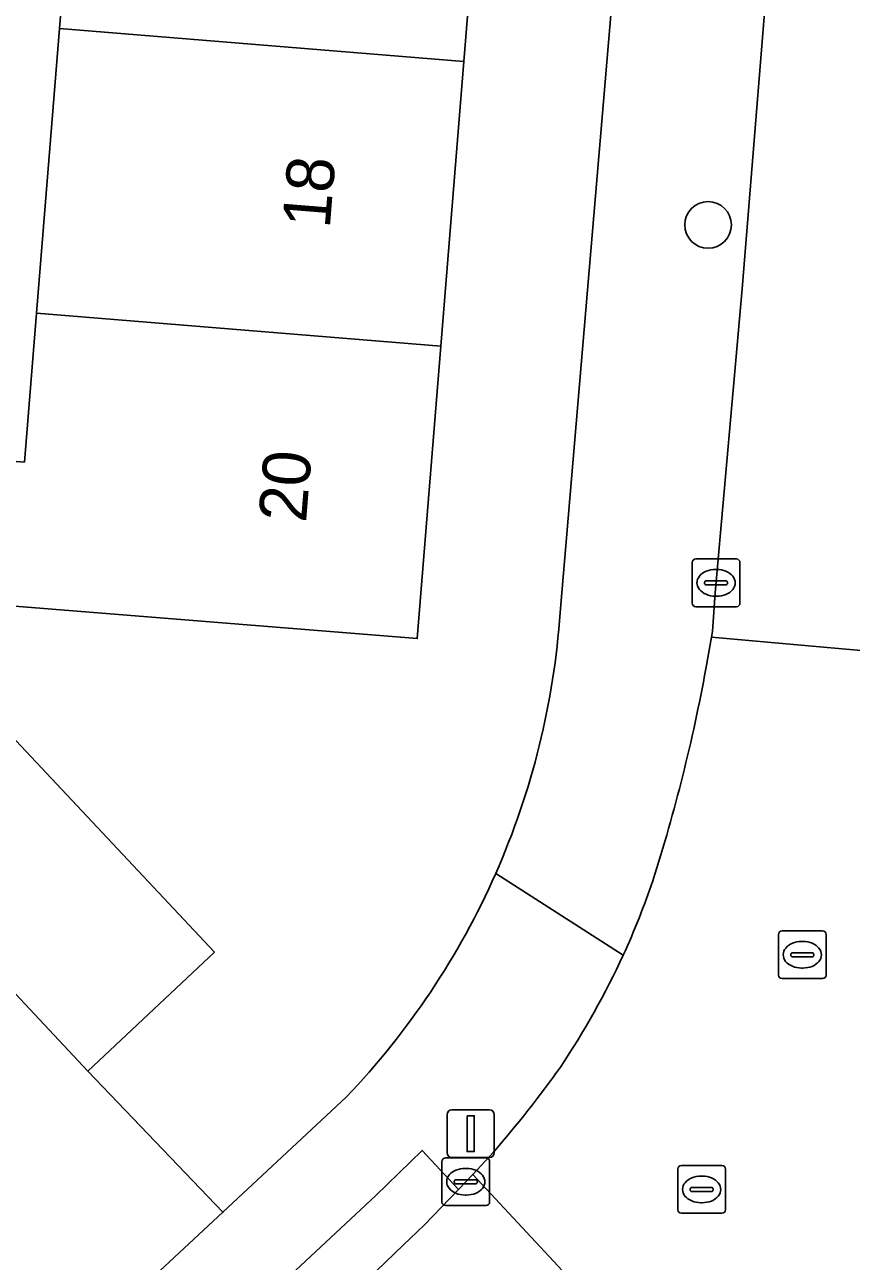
# Model space of a CAD drawing. Extents: x 159960 to 160866, y 382700 to 383354.
# Drawn here: x 160427.98 to 160445.31, y 383139.64 to 383165.57 of the extents above; entities that cross this region are included whole.
import ezdxf

# ---------------------------------------------------------------- set-up
doc = ezdxf.new("R2010")
doc.units = 0
for name, color, linetype in [('IMGEO_Boom', 7, 'Continuous'), ('IMGEO_Erf', 7, 'Continuous'), ('IMGEO_Kolk', 7, 'Continuous'), ('IMGEO_Lichtmast', 7, 'Continuous'), ('IMGEO_Pand', 7, 'Continuous'), ('IMGEO_Pand_nummerreeks', 7, 'Continuous'), ('IMGEO_Rijbaan_lokaal_open', 7, 'Continuous'), ('IMGEO_Rioolput', 7, 'Continuous'), ('IMGEO_Voetpad_open', 7, 'Continuous')]:
    doc.layers.add(name, color=color, linetype=linetype)

msp = doc.modelspace()

# ---------------------------------------------------------------- linework, layer by layer
at = {"layer": 'IMGEO_Boom'}
msp.add_circle((160442.308, 383161.376), 0.489, dxfattribs=at)
at = {"layer": 'IMGEO_Erf'}
for points in [[(160439.206, 383153.248), (160444.36, 383214.015), (160445.309, 383224.622)], [(160437.669, 383170.776), (160437.186, 383164.805), (160436.703, 383158.835), (160436.207, 383152.697), (160424.806, 383153.618), (160425.05, 383156.637), (160427.971, 383156.401), (160428.224, 383159.523), (160428.707, 383165.493), (160429.17, 383171.217)], [(160419.282, 383166.258), (160419.2, 383165.248), (160418.797, 383160.264), (160413.481, 383160.694), (160425.131, 383148.07), (160427.787, 383150.562), (160431.955, 383146.118), (160429.299, 383143.626), (160432.132, 383140.666), (160434.718, 383143.083)]]:
    msp.add_lwpolyline(points, dxfattribs=at)
for centre, radius, start, end in [((160422.903, 383154.368), 16.341, 336.1931, 356.0695), ((160422.918, 383154.368), 16.328, 316.2782, 336.1727)]:
    msp.add_arc(centre, radius, start, end, dxfattribs=at)
at = {"layer": 'IMGEO_Kolk'}
for p, q in [((160442.051, 383154.368), (160442.903, 383154.368)), ((160441.976, 383153.442), (160441.976, 383154.294)), ((160442.464, 383154.148), (160442.489, 383154.148)), ((160442.977, 383154.294), (160442.977, 383153.442)), ((160442.235, 383153.862), (160442.235, 383153.874)), ((160442.278, 383153.911), (160442.676, 383153.911)), ((160442.719, 383153.874), (160442.719, 383153.862)), ((160442.673, 383153.825), (160442.275, 383153.825)), ((160442.487, 383153.588), (160442.462, 383153.588)), ((160442.903, 383153.368), (160442.051, 383153.368)), ((160436.726, 383140.88), (160436.726, 383141.732)), ((160436.801, 383141.806), (160437.653, 383141.806)), ((160437.727, 383141.732), (160437.727, 383140.88)), ((160437.214, 383141.586), (160437.239, 383141.586)), ((160436.985, 383141.3), (160436.985, 383141.312)), ((160437.423, 383141.263), (160437.025, 383141.263)), ((160437.028, 383141.349), (160437.426, 383141.349)), ((160437.469, 383141.312), (160437.469, 383141.3)), ((160437.237, 383141.026), (160437.212, 383141.026)), ((160437.653, 383140.806), (160436.801, 383140.806))]:
    msp.add_line(p, q, dxfattribs=at)
for points in [[(160442.051, 383154.368), (160442.903, 383154.368)], [(160441.976, 383153.442), (160441.976, 383154.294)], [(160442.977, 383154.294), (160442.977, 383153.442)], [(160442.903, 383153.368), (160442.051, 383153.368)], [(160436.726, 383140.88), (160436.726, 383141.732)], [(160436.801, 383141.806), (160437.653, 383141.806)], [(160437.727, 383141.732), (160437.727, 383140.88)], [(160437.653, 383140.806), (160436.801, 383140.806)]]:
    msp.add_lwpolyline(points, dxfattribs=at)
for centre, radius, start, end in [((160442.053, 383154.292), 0.0765, 91.552, 178.448), ((160442.053, 383154.292), 0.0765, 91.552, 178.448), ((160442.901, 383154.292), 0.0765, 1.552, 88.448), ((160442.901, 383154.292), 0.0765, 1.552, 88.448), ((160442.275, 383153.871), 0.0403, 85.8775, 175.7526), ((160442.272, 383153.861), 0.0366, 178.938, 274.7102), ((160442.676, 383153.868), 0.043, 264.8664, 352.4533), ((160442.68, 383153.873), 0.0386, 1.7309, 96.639), ((160442.053, 383153.444), 0.0765, 181.552, 268.448), ((160442.053, 383153.444), 0.0765, 181.552, 268.448), ((160442.901, 383153.444), 0.0765, 271.552, 358.448), ((160442.901, 383153.444), 0.0765, 271.552, 358.448), ((160436.803, 383141.73), 0.0765, 91.552, 178.448), ((160436.803, 383141.73), 0.0765, 91.552, 178.448), ((160437.651, 383141.73), 0.0765, 1.552, 88.448), ((160437.651, 383141.73), 0.0765, 1.552, 88.448), ((160437.025, 383141.309), 0.0403, 85.8775, 175.7526), ((160437.022, 383141.299), 0.0366, 178.938, 274.7102), ((160437.426, 383141.306), 0.043, 264.8664, 352.4533), ((160437.43, 383141.311), 0.0386, 1.7309, 96.639), ((160436.803, 383140.882), 0.0765, 181.552, 268.448), ((160436.803, 383140.882), 0.0765, 181.552, 268.448), ((160437.651, 383140.882), 0.0765, 271.552, 358.448), ((160437.651, 383140.882), 0.0765, 271.552, 358.448)]:
    msp.add_arc(centre, radius, start, end, dxfattribs=at)
for centre, major_axis, ratio, start_param, end_param in [((160442.463, 383153.868), (-0.387, 0.002), 0.722429, 4.712389, 7.853982), ((160442.488, 383153.868), (-0.39, 0.002), 0.717154, 1.570796, 4.712389), ((160437.213, 383141.306), (-0.387, 0.002), 0.722429, 4.712389, 7.853982), ((160437.238, 383141.306), (-0.39, 0.002), 0.717154, 1.570796, 4.712389)]:
    msp.add_ellipse(centre, major_axis=major_axis, ratio=ratio, start_param=start_param, end_param=end_param, dxfattribs=at)
at = {"layer": 'IMGEO_Lichtmast'}
for p, q in [((160436.834, 383141.915), (160436.834, 383142.715)), ((160436.834, 383142.715), (160436.834, 383141.915)), ((160436.934, 383142.815), (160437.724, 383142.815)), ((160437.724, 383142.815), (160436.934, 383142.815)), ((160437.824, 383142.715), (160437.824, 383141.915)), ((160437.824, 383141.915), (160437.824, 383142.715)), ((160437.724, 383141.815), (160436.934, 383141.815)), ((160436.934, 383141.815), (160437.724, 383141.815))]:
    msp.add_line(p, q, dxfattribs=at)
msp.add_lwpolyline([(160437.254, 383142.69), (160437.404, 383142.69), (160437.404, 383141.94), (160437.254, 383141.94), (160437.254, 383142.69)], dxfattribs=at)
for centre, start, end in [((160436.934, 383142.715), 90, 180), ((160436.934, 383142.715), 90, 180), ((160437.724, 383142.715), 0, 90), ((160437.724, 383142.715), 360, 90), ((160436.934, 383141.915), 180, 270), ((160436.934, 383141.915), 180, 270), ((160437.724, 383141.915), 270, 0), ((160437.724, 383141.915), 270, 0)]:
    msp.add_arc(centre, 0.1, start, end, dxfattribs=at)
at = {"layer": 'IMGEO_Pand'}
for points in [[(160437.669, 383170.776), (160436.749, 383170.851), (160429.19, 383171.463), (160429.17, 383171.217), (160428.707, 383165.493), (160437.186, 383164.805)], [(160436.703, 383158.835), (160437.186, 383164.805), (160428.707, 383165.493), (160428.224, 383159.523)], [(160436.703, 383158.835), (160428.224, 383159.523), (160427.971, 383156.401), (160425.05, 383156.637), (160424.806, 383153.618), (160436.207, 383152.697)], [(160429.299, 383143.626), (160431.955, 383146.118), (160427.787, 383150.562), (160425.131, 383148.07)]]:
    msp.add_lwpolyline(points, close=True, dxfattribs=at)
at = {"layer": 'IMGEO_Rijbaan_lokaal_open'}
for points in [[(160451.918, 383198.823), (160446.213, 383199.341), (160446.195, 383199.097), (160445.681, 383192.81), (160445.421, 383189.575), (160444.785, 383181.786), (160443.691, 383168.249), (160443.021, 383160.036), (160442.458, 383153.658), (160442.403, 383152.848), (160442.381, 383152.727), (160447.393, 383152.284), (160447.529, 383154.13), (160448.497, 383166.062), (160449.383, 383176.704), (160450.241, 383187.078), (160450.507, 383190.026)], [(160447.197, 383149.647), (160447.393, 383152.284), (160442.381, 383152.727), (160442.263, 383152.066)], [(160437.808, 383141.925), (160437.373, 383141.46), (160442.08, 383136.403), (160442.741, 383136.945), (160444.581, 383138.553)]]:
    msp.add_lwpolyline(points, dxfattribs=at)
for points in [[(160413.481, 383160.694), (160407.437, 383161.226), (160404.854, 383161.455), (160404.604, 383157.95), (160407.342, 383157.686), (160410.05, 383154.805), (160411.021, 383153.772), (160427.441, 383136.302), (160432.132, 383140.666), (160429.299, 383143.626), (160425.131, 383148.07)], [(160442.08, 383136.403), (160437.373, 383141.46), (160437.072, 383141.146), (160436.351, 383140.395), (160435.911, 383139.976), (160434.043, 383138.169), (160431.627, 383135.856), (160429.452, 383133.817), (160425.913, 383130.514), (160422.238, 383127.069), (160413.431, 383118.809), (160418.003, 383113.983), (160419.506, 383115.389), (160420.163, 383116.003), (160425.258, 383120.825), (160432.136, 383127.334), (160437.247, 383132.126), (160438.331, 383133.131), (160441.56, 383135.977)]]:
    msp.add_lwpolyline(points, close=True, dxfattribs=at)
for centre, radius, start, end in [((160406.478, 383158.649), 36.385, 342.3515, 349.5761), ((160425.234, 383153.064), 16.823, 335.4001, 341.1114), ((160425.361, 383153.03), 16.693, 326.0657, 335.3254), ((160418.738, 383158.349), 25.168, 319.2623, 324.4346)]:
    msp.add_arc(centre, radius, start, end, dxfattribs=at)
at = {"layer": 'IMGEO_Rioolput'}
for p, q in [((160443.859, 383146.567), (160444.711, 383146.567)), ((160443.784, 383145.641), (160443.784, 383146.493)), ((160444.272, 383146.347), (160444.297, 383146.347)), ((160444.785, 383146.493), (160444.785, 383145.641)), ((160444.043, 383146.061), (160444.043, 383146.073)), ((160444.086, 383146.11), (160444.484, 383146.11)), ((160444.527, 383146.073), (160444.527, 383146.061)), ((160444.481, 383146.024), (160444.083, 383146.024)), ((160444.295, 383145.787), (160444.27, 383145.787)), ((160444.711, 383145.567), (160443.859, 383145.567)), ((160441.748, 383141.645), (160442.6, 383141.645)), ((160441.673, 383140.719), (160441.673, 383141.571)), ((160442.161, 383141.425), (160442.186, 383141.425)), ((160442.674, 383141.571), (160442.674, 383140.719)), ((160441.932, 383141.139), (160441.932, 383141.151)), ((160441.975, 383141.188), (160442.373, 383141.188)), ((160442.416, 383141.151), (160442.416, 383141.139)), ((160442.37, 383141.102), (160441.972, 383141.102)), ((160442.184, 383140.865), (160442.159, 383140.865)), ((160442.6, 383140.645), (160441.748, 383140.645))]:
    msp.add_line(p, q, dxfattribs=at)
for points in [[(160443.859, 383146.567), (160444.711, 383146.567)], [(160443.784, 383145.641), (160443.784, 383146.493)], [(160444.785, 383146.493), (160444.785, 383145.641)], [(160444.711, 383145.567), (160443.859, 383145.567)], [(160441.748, 383141.645), (160442.6, 383141.645)], [(160441.673, 383140.719), (160441.673, 383141.571)], [(160442.674, 383141.571), (160442.674, 383140.719)], [(160442.6, 383140.645), (160441.748, 383140.645)]]:
    msp.add_lwpolyline(points, dxfattribs=at)
for centre, radius, start, end in [((160443.861, 383146.491), 0.0765, 91.552, 178.448), ((160443.861, 383146.491), 0.0765, 91.552, 178.448), ((160444.709, 383146.491), 0.0765, 1.552, 88.448), ((160444.709, 383146.491), 0.0765, 1.552, 88.448), ((160444.083, 383146.07), 0.0403, 85.8775, 175.7526), ((160444.08, 383146.06), 0.0366, 178.938, 274.7102), ((160444.484, 383146.067), 0.043, 264.8664, 352.4533), ((160444.488, 383146.072), 0.0386, 1.7309, 96.639), ((160443.861, 383145.643), 0.0765, 181.552, 268.448), ((160443.861, 383145.643), 0.0765, 181.552, 268.448), ((160444.709, 383145.643), 0.0765, 271.552, 358.448), ((160444.709, 383145.643), 0.0765, 271.552, 358.448), ((160441.75, 383141.569), 0.0765, 91.552, 178.448), ((160441.75, 383141.569), 0.0765, 91.552, 178.448), ((160442.598, 383141.569), 0.0765, 1.552, 88.448), ((160442.598, 383141.569), 0.0765, 1.552, 88.448), ((160441.972, 383141.148), 0.0403, 85.8775, 175.7526), ((160441.969, 383141.138), 0.0366, 178.938, 274.7102), ((160442.373, 383141.145), 0.043, 264.8664, 352.4533), ((160442.377, 383141.15), 0.0386, 1.7309, 96.639), ((160441.75, 383140.721), 0.0765, 181.552, 268.448), ((160441.75, 383140.721), 0.0765, 181.552, 268.448), ((160442.598, 383140.721), 0.0765, 271.552, 358.448), ((160442.598, 383140.721), 0.0765, 271.552, 358.448)]:
    msp.add_arc(centre, radius, start, end, dxfattribs=at)
for centre, major_axis, ratio, start_param, end_param in [((160444.271, 383146.067), (-0.387, 0.002), 0.722429, 4.712389, 7.853982), ((160444.296, 383146.067), (-0.39, 0.002), 0.717154, 1.570796, 4.712389), ((160442.16, 383141.145), (-0.387, 0.002), 0.722429, 4.712389, 7.853982), ((160442.185, 383141.145), (-0.39, 0.002), 0.717154, 1.570796, 4.712389)]:
    msp.add_ellipse(centre, major_axis=major_axis, ratio=ratio, start_param=start_param, end_param=end_param, dxfattribs=at)
at = {"layer": 'IMGEO_Voetpad_open'}
for points in [[(160451.725, 383206.868), (160451.909, 383208.902), (160452.046, 383210.622), (160452.266, 383213.376), (160448.479, 383213.682), (160444.36, 383214.015), (160439.206, 383153.248)], [(160442.263, 383152.066), (160442.381, 383152.727), (160442.403, 383152.848), (160442.458, 383153.658), (160443.021, 383160.036), (160443.691, 383168.249), (160444.785, 383181.786), (160445.421, 383189.575), (160445.681, 383192.81)], [(160440.53, 383146.061), (160437.854, 383147.772)], [(160437.854, 383147.772), (160440.53, 383146.061)], [(160434.718, 383143.083), (160432.132, 383140.666), (160427.441, 383136.302), (160423.666, 383132.79), (160369.879, 383082.077), (160366.117, 383078.629), (160362.229, 383074.94), (160358.346, 383071.384), (160360.462, 383069.126), (160361.545, 383070.036), (160363.349, 383071.742), (160362.543, 383072.636), (160366.151, 383075.937), (160368.547, 383078.218), (160369.356, 383077.35), (160373.431, 383081.176), (160375.599, 383083.221), (160387.865, 383094.781), (160393.269, 383099.855), (160397.4, 383103.731), (160405.8, 383111.613), (160411.292, 383116.793)], [(160411.292, 383116.793), (160413.431, 383118.809), (160422.238, 383127.069), (160425.913, 383130.514), (160429.452, 383133.817), (160428.602, 383134.687), (160430.978, 383136.855), (160433.455, 383139.254), (160435.334, 383141.013), (160436.311, 383141.964), (160437.072, 383141.146), (160437.373, 383141.46), (160437.808, 383141.925)]]:
    msp.add_lwpolyline(points, dxfattribs=at)
msp.add_lwpolyline([(160437.072, 383141.146), (160436.311, 383141.964), (160435.334, 383141.013), (160433.455, 383139.254), (160430.978, 383136.855), (160428.602, 383134.687), (160429.452, 383133.817), (160431.627, 383135.856), (160434.043, 383138.169), (160435.911, 383139.976), (160436.351, 383140.395)], close=True, dxfattribs=at)
for centre, radius, start, end in [((160422.903, 383154.368), 16.341, 336.1931, 356.0695), ((160406.478, 383158.649), 36.385, 342.3515, 349.5761), ((160422.918, 383154.368), 16.328, 316.2782, 336.1727), ((160425.234, 383153.064), 16.823, 335.4001, 341.1114), ((160425.361, 383153.03), 16.693, 326.0657, 335.3254), ((160418.738, 383158.349), 25.168, 319.2623, 324.4346)]:
    msp.add_arc(centre, radius, start, end, dxfattribs=at)

# ---------------------------------------------------------------- texts
at = {"layer": 'IMGEO_Pand_nummerreeks'}
for s, rotation, p in [('18', 85.3774, (160434.373, 383161.285)), ('20', 85.3764, (160433.875, 383155.117))]:
    msp.add_text(s, height=1, rotation=rotation, dxfattribs=at).set_placement(p)

doc.saveas('drawing.dxf')
